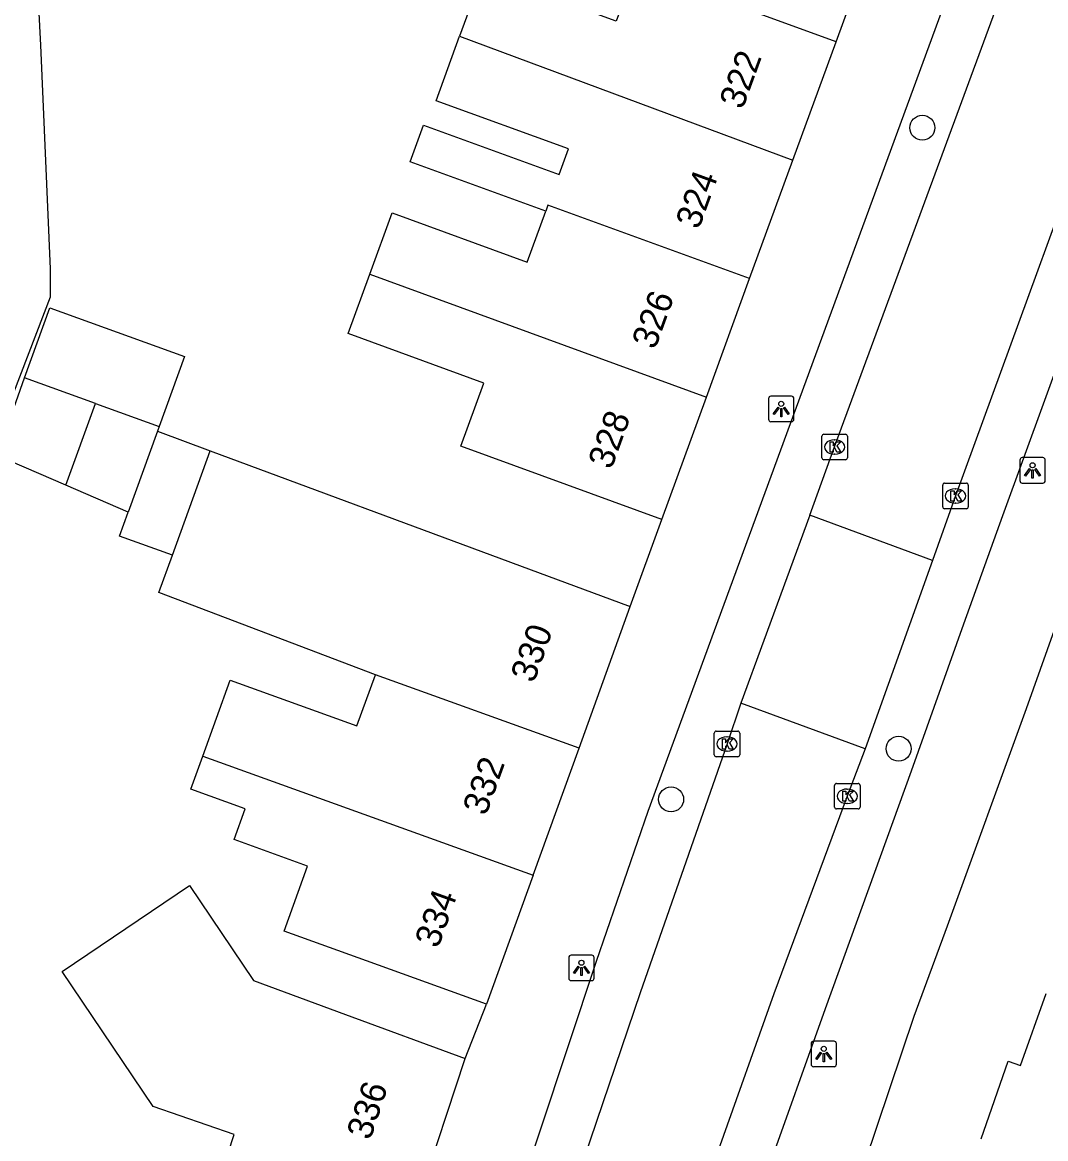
# Model space of a CAD drawing. Extents: x 161253 to 161848, y 384872 to 385383.
# Drawn here: x 161681.82 to 161721.92, y 385198.45 to 385242.2 of the extents above; entities that cross this region are included whole.
import ezdxf

# ---------------------------------------------------------------- set-up
doc = ezdxf.new("R2010")
doc.units = 0
for name, color, linetype in [('IMGEO_Boom', 7, 'Continuous'), ('IMGEO_Kolk', 7, 'Continuous'), ('IMGEO_Lichtpunt', 7, 'Continuous'), ('IMGEO_Pand', 7, 'Continuous'), ('IMGEO_Pand_nummerreeks', 7, 'Continuous'), ('IMGEO_Rijbaan_lokaal_open', 7, 'Continuous'), ('IMGEO_Voetpad_open', 7, 'Continuous')]:
    doc.layers.add(name, color=color, linetype=linetype)

msp = doc.modelspace()

# ---------------------------------------------------------------- linework, layer by layer
at = {"layer": 'IMGEO_Boom'}
for centre in [(161717.088, 385238.066), (161716.157, 385213.731), (161707.243, 385211.746)]:
    msp.add_circle(centre, 0.489, dxfattribs=at)
at = {"layer": 'IMGEO_Kolk'}
for p, q in [((161713.15, 385225.13), (161713.15, 385225.982)), ((161713.225, 385226.056), (161714.077, 385226.056)), ((161714.151, 385225.982), (161714.151, 385225.13)), ((161713.638, 385225.836), (161713.663, 385225.836)), ((161714.077, 385225.056), (161713.225, 385225.056)), ((161713.661, 385225.276), (161713.636, 385225.276)), ((161717.962, 385224.138), (161718.814, 385224.138)), ((161717.887, 385223.212), (161717.887, 385224.064)), ((161718.375, 385223.918), (161718.4, 385223.918)), ((161718.888, 385224.064), (161718.888, 385223.212)), ((161718.398, 385223.358), (161718.373, 385223.358)), ((161718.814, 385223.138), (161717.962, 385223.138)), ((161708.933, 385213.494), (161708.933, 385214.346)), ((161709.008, 385214.42), (161709.86, 385214.42)), ((161709.421, 385214.2), (161709.446, 385214.2)), ((161709.934, 385214.346), (161709.934, 385213.494)), ((161709.444, 385213.64), (161709.419, 385213.64)), ((161709.86, 385213.42), (161709.008, 385213.42)), ((161713.646, 385211.445), (161713.646, 385212.297)), ((161713.721, 385212.371), (161714.573, 385212.371)), ((161714.647, 385212.297), (161714.647, 385211.445)), ((161714.134, 385212.151), (161714.159, 385212.151)), ((161714.157, 385211.591), (161714.132, 385211.591)), ((161714.573, 385211.371), (161713.721, 385211.371))]:
    msp.add_line(p, q, dxfattribs=at)
for points in [[(161713.15, 385225.13), (161713.15, 385225.982)], [(161713.225, 385226.056), (161714.077, 385226.056)], [(161714.151, 385225.982), (161714.151, 385225.13)], [(161713.471, 385225.756), (161713.594, 385225.756), (161713.594, 385225.605), (161713.724, 385225.756), (161713.888, 385225.756), (161713.742, 385225.605), (161713.895, 385225.356), (161713.743, 385225.356), (161713.658, 385225.52), (161713.594, 385225.453), (161713.594, 385225.356), (161713.471, 385225.356), (161713.471, 385225.756)], [(161714.077, 385225.056), (161713.225, 385225.056)], [(161717.962, 385224.138), (161718.814, 385224.138)], [(161717.887, 385223.212), (161717.887, 385224.064)], [(161718.208, 385223.838), (161718.331, 385223.838), (161718.331, 385223.687), (161718.461, 385223.838), (161718.625, 385223.838), (161718.479, 385223.687), (161718.632, 385223.438), (161718.48, 385223.438), (161718.395, 385223.602), (161718.331, 385223.535), (161718.331, 385223.438), (161718.208, 385223.438), (161718.208, 385223.838)], [(161718.888, 385224.064), (161718.888, 385223.212)], [(161718.814, 385223.138), (161717.962, 385223.138)], [(161708.933, 385213.494), (161708.933, 385214.346)], [(161709.008, 385214.42), (161709.86, 385214.42)], [(161709.254, 385214.12), (161709.377, 385214.12), (161709.377, 385213.969), (161709.507, 385214.12), (161709.671, 385214.12), (161709.525, 385213.969), (161709.678, 385213.72), (161709.526, 385213.72), (161709.441, 385213.884), (161709.377, 385213.817), (161709.377, 385213.72), (161709.254, 385213.72), (161709.254, 385214.12)], [(161709.934, 385214.346), (161709.934, 385213.494)], [(161709.86, 385213.42), (161709.008, 385213.42)], [(161713.646, 385211.445), (161713.646, 385212.297)], [(161713.721, 385212.371), (161714.573, 385212.371)], [(161714.647, 385212.297), (161714.647, 385211.445)], [(161713.967, 385212.071), (161714.09, 385212.071), (161714.09, 385211.92), (161714.22, 385212.071), (161714.384, 385212.071), (161714.238, 385211.92), (161714.391, 385211.671), (161714.239, 385211.671), (161714.154, 385211.835), (161714.09, 385211.768), (161714.09, 385211.671), (161713.967, 385211.671), (161713.967, 385212.071)], [(161714.573, 385211.371), (161713.721, 385211.371)]]:
    msp.add_lwpolyline(points, dxfattribs=at)
for centre, start, end in [((161713.227, 385225.98), 91.552, 178.448), ((161713.227, 385225.98), 91.552, 178.448), ((161714.075, 385225.98), 1.552, 88.448), ((161714.075, 385225.98), 1.552, 88.448), ((161713.227, 385225.132), 181.552, 268.448), ((161713.227, 385225.132), 181.552, 268.448), ((161714.075, 385225.132), 271.552, 358.448), ((161714.075, 385225.132), 271.552, 358.448), ((161717.964, 385224.062), 91.552, 178.448), ((161717.964, 385224.062), 91.552, 178.448), ((161718.812, 385224.062), 1.552, 88.448), ((161718.812, 385224.062), 1.552, 88.448), ((161717.964, 385223.214), 181.552, 268.448), ((161717.964, 385223.214), 181.552, 268.448), ((161718.812, 385223.214), 271.552, 358.448), ((161718.812, 385223.214), 271.552, 358.448), ((161709.01, 385214.344), 91.552, 178.448), ((161709.01, 385214.344), 91.552, 178.448), ((161709.858, 385214.344), 1.552, 88.448), ((161709.858, 385214.344), 1.552, 88.448), ((161709.01, 385213.496), 181.552, 268.448), ((161709.01, 385213.496), 181.552, 268.448), ((161709.858, 385213.496), 271.552, 358.448), ((161709.858, 385213.496), 271.552, 358.448), ((161713.723, 385212.295), 91.552, 178.448), ((161713.723, 385212.295), 91.552, 178.448), ((161714.571, 385212.295), 1.552, 88.448), ((161714.571, 385212.295), 1.552, 88.448), ((161713.723, 385211.447), 181.552, 268.448), ((161713.723, 385211.447), 181.552, 268.448), ((161714.571, 385211.447), 271.552, 358.448), ((161714.571, 385211.447), 271.552, 358.448)]:
    msp.add_arc(centre, 0.0765, start, end, dxfattribs=at)
for centre, major_axis, ratio, start_param, end_param in [((161713.637, 385225.556), (-0.387, 0.002), 0.722429, 4.712389, 7.853982), ((161713.662, 385225.556), (-0.39, 0.002), 0.717154, 1.570796, 4.712389), ((161718.374, 385223.638), (-0.387, 0.002), 0.722429, 4.712389, 7.853982), ((161718.399, 385223.638), (-0.39, 0.002), 0.717154, 1.570796, 4.712389), ((161709.42, 385213.92), (-0.387, 0.002), 0.722429, 4.712389, 7.853982), ((161709.445, 385213.92), (-0.39, 0.002), 0.717154, 1.570796, 4.712389), ((161714.133, 385211.871), (-0.387, 0.002), 0.722429, 4.712389, 7.853982), ((161714.158, 385211.871), (-0.39, 0.002), 0.717154, 1.570796, 4.712389)]:
    msp.add_ellipse(centre, major_axis=major_axis, ratio=ratio, start_param=start_param, end_param=end_param, dxfattribs=at)
at = {"layer": 'IMGEO_Lichtpunt'}
for p, q in [((161711.061, 385227.45), (161711.061, 385226.643)), ((161711.061, 385227.45), (161711.061, 385226.643)), ((161711.963, 385227.545), (161711.155, 385227.545)), ((161711.963, 385227.545), (161711.155, 385227.545)), ((161712.057, 385226.643), (161712.057, 385227.45)), ((161712.057, 385226.643), (161712.057, 385227.45)), ((161711.155, 385226.549), (161711.963, 385226.549)), ((161711.155, 385226.549), (161711.963, 385226.549)), ((161720.909, 385225.044), (161720.909, 385224.237)), ((161720.909, 385225.044), (161720.909, 385224.237)), ((161721.811, 385225.139), (161721.003, 385225.139)), ((161721.811, 385225.139), (161721.003, 385225.139)), ((161721.905, 385224.237), (161721.905, 385225.044)), ((161721.905, 385224.237), (161721.905, 385225.044)), ((161721.003, 385224.143), (161721.811, 385224.143)), ((161721.003, 385224.143), (161721.811, 385224.143)), ((161703.23, 385205.546), (161703.23, 385204.739)), ((161703.23, 385205.546), (161703.23, 385204.739)), ((161704.132, 385205.641), (161703.324, 385205.641)), ((161704.132, 385205.641), (161703.324, 385205.641)), ((161704.226, 385204.739), (161704.226, 385205.546)), ((161704.226, 385204.739), (161704.226, 385205.546)), ((161703.324, 385204.645), (161704.132, 385204.645)), ((161703.324, 385204.645), (161704.132, 385204.645)), ((161713.628, 385202.27), (161712.82, 385202.27)), ((161713.628, 385202.27), (161712.82, 385202.27)), ((161712.726, 385202.175), (161712.726, 385201.368)), ((161712.726, 385202.175), (161712.726, 385201.368)), ((161713.722, 385201.368), (161713.722, 385202.175)), ((161713.722, 385201.368), (161713.722, 385202.175)), ((161712.82, 385201.274), (161713.628, 385201.274)), ((161712.82, 385201.274), (161713.628, 385201.274))]:
    msp.add_line(p, q, dxfattribs=at)
for points in [[(161711.435, 385227.114), (161711.474, 385227.086), (161711.286, 385226.824), (161711.248, 385226.851), (161711.435, 385227.114)], [(161711.537, 385227.066), (161711.584, 385227.066), (161711.584, 385226.744), (161711.537, 385226.744), (161711.537, 385227.066)], [(161711.647, 385227.086), (161711.685, 385227.113), (161711.872, 385226.851), (161711.833, 385226.823), (161711.647, 385227.086)], [(161721.283, 385224.708), (161721.322, 385224.68), (161721.134, 385224.418), (161721.096, 385224.445), (161721.283, 385224.708)], [(161721.385, 385224.66), (161721.432, 385224.66), (161721.432, 385224.338), (161721.385, 385224.338), (161721.385, 385224.66)], [(161721.495, 385224.68), (161721.533, 385224.707), (161721.72, 385224.445), (161721.681, 385224.417), (161721.495, 385224.68)], [(161703.604, 385205.21), (161703.643, 385205.182), (161703.455, 385204.92), (161703.417, 385204.947), (161703.604, 385205.21)], [(161703.706, 385205.162), (161703.753, 385205.162), (161703.753, 385204.84), (161703.706, 385204.84), (161703.706, 385205.162)], [(161703.816, 385205.182), (161703.854, 385205.209), (161704.041, 385204.947), (161704.002, 385204.919), (161703.816, 385205.182)], [(161713.1, 385201.839), (161713.139, 385201.811), (161712.951, 385201.549), (161712.913, 385201.576), (161713.1, 385201.839)], [(161713.312, 385201.811), (161713.35, 385201.838), (161713.537, 385201.576), (161713.498, 385201.548), (161713.312, 385201.811)], [(161713.202, 385201.791), (161713.249, 385201.791), (161713.249, 385201.469), (161713.202, 385201.469), (161713.202, 385201.791)]]:
    msp.add_lwpolyline(points, dxfattribs=at)
for centre in [(161711.56, 385227.248), (161721.408, 385224.842), (161703.729, 385205.344), (161713.225, 385201.973)]:
    msp.add_circle(centre, 0.0994, dxfattribs=at)
for centre, start, end in [((161711.155, 385227.45), 90, 180), ((161711.155, 385227.45), 90, 180), ((161711.963, 385227.45), 0, 90), ((161711.963, 385227.45), 0, 90), ((161711.155, 385226.643), 180, 270), ((161711.155, 385226.643), 180, 270), ((161711.963, 385226.643), 270, 0), ((161711.963, 385226.643), 270, 360), ((161721.003, 385225.044), 90, 180), ((161721.003, 385225.044), 90, 180), ((161721.811, 385225.044), 0, 90), ((161721.811, 385225.044), 0, 90), ((161721.003, 385224.237), 180, 270), ((161721.003, 385224.237), 180, 270), ((161721.811, 385224.237), 270, 0), ((161721.811, 385224.237), 270, 360), ((161703.324, 385205.546), 90, 180), ((161703.324, 385205.546), 90, 180), ((161704.132, 385205.546), 0, 90), ((161704.132, 385205.546), 0, 90), ((161703.324, 385204.739), 180, 270), ((161703.324, 385204.739), 180, 270), ((161704.132, 385204.739), 270, 0), ((161704.132, 385204.739), 270, 360), ((161712.82, 385202.175), 90, 180), ((161712.82, 385202.175), 90, 180), ((161713.628, 385202.175), 0, 90), ((161713.628, 385202.175), 0, 90), ((161712.82, 385201.368), 180, 270), ((161712.82, 385201.368), 180, 270), ((161713.628, 385201.368), 270, 0), ((161713.628, 385201.368), 270, 360)]:
    msp.add_arc(centre, 0.0946, start, end, dxfattribs=at)
at = {"layer": 'IMGEO_Pand'}
for points in [[(161713.705, 385241.439), (161715.456, 385246.241)], [(161705.848, 385244.302), (161705.096, 385242.244), (161699.868, 385244.153), (161698.955, 385241.651)], [(161713.705, 385241.439), (161705.848, 385244.302)], [(161702.327, 385234.795), (161697.014, 385236.734), (161697.538, 385238.169), (161702.85, 385236.229), (161703.217, 385237.234), (161698.034, 385239.127), (161698.955, 385241.651)], [(161698.955, 385241.651), (161712.014, 385236.798)], [(161712.014, 385236.798), (161713.705, 385241.439)], [(161710.321, 385232.156), (161712.014, 385236.798)], [(161695.43, 385232.324), (161696.308, 385234.729), (161701.597, 385232.798), (161702.327, 385234.795)], [(161710.321, 385232.156), (161702.415, 385235.037), (161702.327, 385234.795)], [(161706.88, 385222.716), (161702.184, 385224.431), (161699.007, 385225.591), (161699.906, 385228.054), (161694.581, 385229.999), (161695.43, 385232.324)], [(161695.43, 385232.324), (161708.63, 385227.515)], [(161708.63, 385227.515), (161710.321, 385232.156)], [(161681.909, 385228.266), (161682.899, 385231.01), (161688.173, 385229.107), (161687.183, 385226.363)], [(161683.526, 385224.057), (161680.812, 385225.226), (161681.909, 385228.266)], [(161684.683, 385227.265), (161681.909, 385228.266)], [(161683.526, 385224.057), (161684.683, 385227.265)], [(161684.683, 385227.265), (161687.183, 385226.363)], [(161706.88, 385222.716), (161708.63, 385227.515)], [(161687.183, 385226.363), (161687.114, 385226.172)], [(161687.114, 385226.172), (161685.971, 385223.004)], [(161687.114, 385226.172), (161689.178, 385225.408)], [(161687.702, 385221.316), (161689.178, 385225.408)], [(161689.178, 385225.408), (161700.951, 385221.047), (161705.639, 385219.311)], [(161685.971, 385223.004), (161683.526, 385224.057)], [(161687.702, 385221.316), (161685.632, 385222.063), (161685.971, 385223.004)], [(161695.658, 385216.632), (161687.172, 385219.848), (161687.702, 385221.316)], [(161703.634, 385213.757), (161705.639, 385219.311)], [(161688.887, 385213.445), (161689.961, 385216.418), (161694.933, 385214.623), (161695.658, 385216.632)], [(161703.634, 385213.757), (161695.658, 385216.632)], [(161701.836, 385208.777), (161703.634, 385213.757)], [(161700.01, 385203.719), (161695.308, 385205.417), (161692.076, 385206.584), (161692.997, 385209.133), (161690.117, 385210.173), (161690.553, 385211.383), (161688.421, 385212.153), (161688.887, 385213.445)], [(161688.887, 385213.445), (161701.836, 385208.777)], [(161697.38, 385196.166), (161696.792, 385196.36), (161696.421, 385196.482), (161695.215, 385192.826), (161688.899, 385194.91), (161690.124, 385198.622), (161686.944, 385199.713), (161683.375, 385205.005), (161688.364, 385208.37), (161690.872, 385204.651), (161694.485, 385203.318), (161699.175, 385201.588)], [(161701.836, 385208.777), (161700.01, 385203.719)], [(161719.39, 385198.442), (161720.45, 385201.487), (161720.931, 385201.315), (161721.938, 385204.142)], [(161697.38, 385196.166), (161699.175, 385201.588)]]:
    msp.add_lwpolyline(points, dxfattribs=at)
at = {"layer": 'IMGEO_Rijbaan_lokaal_open'}
for points in [[(161712.682, 385222.889), (161713.651, 385225.556), (161720.449, 385244.037), (161722.626, 385250), (161726.678, 385261.096), (161733.029, 385278.466), (161739.471, 385296.017), (161740.815, 385299.728)], [(161745.648, 385298.019), (161744.364, 385294.46), (161737.703, 385276.445), (161731.46, 385259.388), (161728.022, 385250), (161725.198, 385242.289), (161718.388, 385223.638), (161717.492, 385221.114)], [(161712.682, 385222.889), (161709.972, 385215.524)], [(161717.492, 385221.114), (161712.682, 385222.889)], [(161717.492, 385221.114), (161714.842, 385213.729)], [(161709.972, 385215.524), (161709.434, 385213.92), (161706.035, 385204.164), (161703.571, 385196.929), (161697.189, 385177.941), (161690.517, 385158.313), (161684.5, 385140.421), (161678.025, 385121.29), (161676.761, 385117.516)], [(161714.842, 385213.729), (161709.972, 385215.524)], [(161714.842, 385213.729), (161714.147, 385211.871), (161711.262, 385204.123), (161709.084, 385197.99), (161708.275, 385195.191), (161701.904, 385176.297), (161682.752, 385119.581), (161681.417, 385115.679)]]:
    msp.add_lwpolyline(points, dxfattribs=at)
at = {"layer": 'IMGEO_Voetpad_open'}
for points in [[(161675.862, 385121.175), (161680.062, 385133.527), (161681.519, 385137.762), (161697.7, 385185.702), (161699.123, 385189.971), (161699.788, 385191.873), (161700.995, 385195.418), (161704.317, 385205.403), (161706.349, 385211.281), (161718.722, 385245.02), (161720.533, 385250), (161723.07, 385256.974), (161724.343, 385260.467), (161728.45, 385271.788), (161730.055, 385276.02), (161737.81, 385297.45), (161738.417, 385297.998), (161739.782, 385298.62)], [(161746.257, 385284.108), (161740.458, 385268.027), (161733.82, 385250), (161730.047, 385239.754), (161723.969, 385223.18), (161721.161, 385215.301), (161718.058, 385206.782), (161716.761, 385203.237), (161713.874, 385194.656)], [(161682.238, 385246.832), (161682.53, 385241.305), (161682.914, 385232.531), (161682.914, 385231.431), (161675.04, 385210.948), (161669.768, 385196.541)], [(161726.86, 385241.076), (161720.234, 385222.863), (161718.7, 385218.619), (161716.649, 385212.852), (161713.281, 385203.539), (161710.973, 385197.055)], [(161705.639, 385219.311), (161706.88, 385222.716)], [(161699.175, 385201.588), (161700.01, 385203.719)]]:
    msp.add_lwpolyline(points, dxfattribs=at)

# ---------------------------------------------------------------- texts
at = {"layer": 'IMGEO_Pand_nummerreeks'}
for s, rotation, p in [('322', 69.9696, (161710.043, 385238.749)), ('324', 69.9696, (161708.328, 385234.047)), ('326', 69.9696, (161706.613, 385229.342)), ('328', 69.9708, (161704.899, 385224.64)), ('330', 70.1472, (161701.863, 385216.274)), ('332', 70.1495, (161699.985, 385211.071)), ('334', 70.1495, (161698.109, 385205.876)), ('336', 71.6827, (161695.451, 385198.36))]:
    msp.add_text(s, height=1, rotation=rotation, dxfattribs=at).set_placement(p)

doc.saveas('drawing.dxf')
